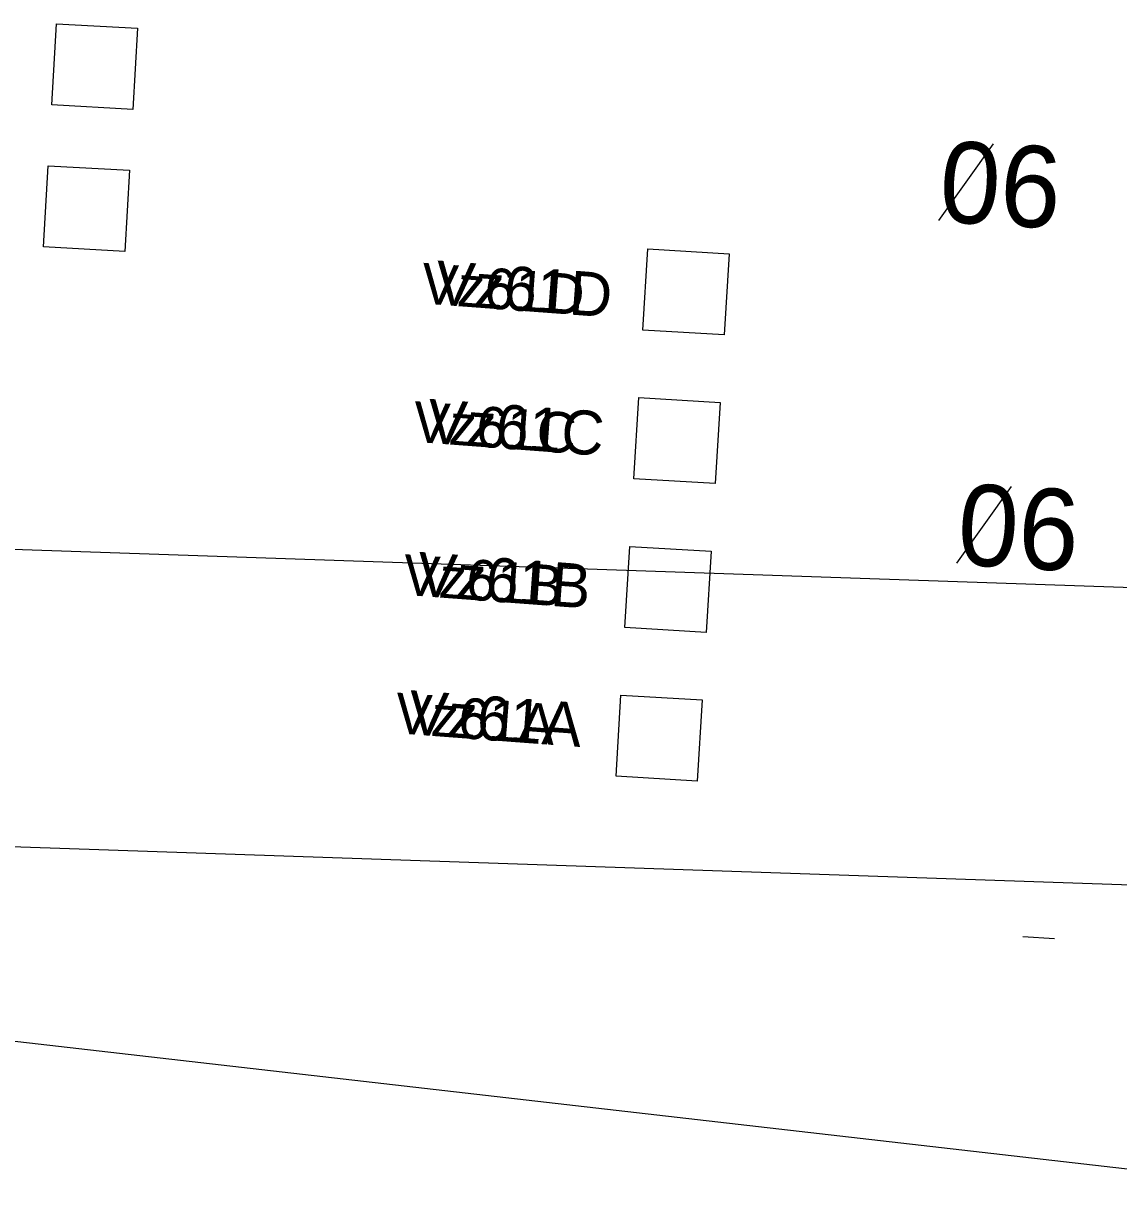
# Model space of a CAD drawing. Extents: x 647787 to 668496, y 640478 to 654412.
# Drawn here: x 661506.2 to 661587, y 647258.9 to 647346.3 of the extents above; entities that cross this region are included whole.
import ezdxf

# ---------------------------------------------------------------- set-up
doc = ezdxf.new("R2010")
doc.units = 0
for name, color, linetype in [('Default', 7, 'Continuous'), ('TEMP_DETECTION ZONE_Stage 2', 7, 'Continuous'), ('TEMP_DETECTION_ZONE_STAGE 5', 7, 'Continuous'), ('TEMP_SIGNAL_HEAD_PED STAGES 1C', 7, 'Continuous'), ('TEMP_SIGNAL_POLE_STAGE 2-3', 7, 'Continuous'), ('TEMP_SIGNAL_POLES_STAGE 1B', 7, 'Continuous')]:
    doc.layers.add(name, color=color, linetype=linetype)

msp = doc.modelspace()

# ---------------------------------------------------------------- linework, layer by layer
at = {"layer": 'Default'}
for p, q in [((661573.728, 647331.788), (661577.77, 647337.444)), ((661575.064, 647306.48), (661579.106, 647312.136)), ((661575.064, 647306.48), (661579.106, 647312.136))]:
    msp.add_line(p, q, dxfattribs=at)
for points in [[(662136.439, 647331.769), (661882.019, 647294.613), (661114.402, 647320.889)], [(662108.288, 647310.771), (661853.868, 647273.614), (661086.251, 647299.89)]]:
    msp.add_lwpolyline(points, dxfattribs=at)
at = {"layer": 'TEMP_DETECTION ZONE_Stage 2'}
for points in [[(661514.274, 647339.984), (661508.284, 647340.324), (661508.624, 647346.315), (661514.614, 647345.974)], [(661513.679, 647329.501), (661507.688, 647329.841), (661508.028, 647335.832), (661514.019, 647335.491)]]:
    msp.add_lwpolyline(points, close=True, dxfattribs=at)
at = {"layer": 'TEMP_DETECTION_ZONE_STAGE 5'}
for points in [[(661557.898, 647323.339), (661551.909, 647323.701), (661552.271, 647329.69), (661558.26, 647329.328)], [(661557.235, 647312.359), (661551.246, 647312.72), (661551.608, 647318.709), (661557.597, 647318.348)], [(661556.573, 647301.378), (661550.583, 647301.74), (661550.945, 647307.729), (661556.934, 647307.368)], [(661555.91, 647290.398), (661549.921, 647290.76), (661550.282, 647296.749), (661556.271, 647296.387)]]:
    msp.add_lwpolyline(points, close=True, dxfattribs=at)
at = {"layer": 'TEMP_SIGNAL_HEAD_PED STAGES 1C'}
msp.add_lwpolyline([(661582.273, 647278.759), (661579.933, 647278.9)], dxfattribs=at)
msp.add_lwpolyline([(661582.273, 647278.759), (661579.933, 647278.9)], dxfattribs=at)
at = {"layer": 'TEMP_SIGNAL_POLE_STAGE 2-3'}
msp.add_line((661464.629, 647275.905), (661613.062, 647258.859), dxfattribs=at)
msp.add_line((661464.629, 647275.905), (661613.062, 647258.859), dxfattribs=at)
at = {"layer": 'TEMP_SIGNAL_POLES_STAGE 1B'}
for points in [[(661557.898, 647323.339), (661551.909, 647323.701), (661552.271, 647329.69), (661558.26, 647329.328)], [(661557.235, 647312.359), (661551.246, 647312.72), (661551.608, 647318.709), (661557.597, 647318.348)], [(661556.573, 647301.378), (661550.583, 647301.74), (661550.945, 647307.729), (661556.934, 647307.368)], [(661555.91, 647290.398), (661549.921, 647290.76), (661550.282, 647296.749), (661556.271, 647296.387)]]:
    msp.add_lwpolyline(points, close=True, dxfattribs=at)

# ---------------------------------------------------------------- texts
at = {"layer": 'Default'}
for p in [(661573.663, 647331.704), (661575, 647306.396), (661575, 647306.396)]:
    msp.add_text('06', height=6, rotation=356.61808, dxfattribs=at).set_placement(p)
at = {"layer": 'TEMP_DETECTION_ZONE_STAGE 5'}
for s, p in [('Vz61D', (661535.466, 647325.672)), ('Vz61C', (661534.851, 647315.458)), ('Vz61B', (661534.111, 647304.161)), ('Vz61A', (661533.531, 647293.945))]:
    msp.add_text(s, height=3, rotation=355.71397, dxfattribs=at).set_placement(p)
at = {"layer": 'TEMP_SIGNAL_POLES_STAGE 1B'}
for s, p in [('Vz61D', (661536.499, 647325.595)), ('Vz61C', (661535.905, 647315.379)), ('Vz61B', (661535.158, 647304.083)), ('Vz61A', (661534.513, 647293.871))]:
    msp.add_text(s, height=3.25, rotation=355.71397, dxfattribs=at).set_placement(p)

doc.saveas('drawing.dxf')
